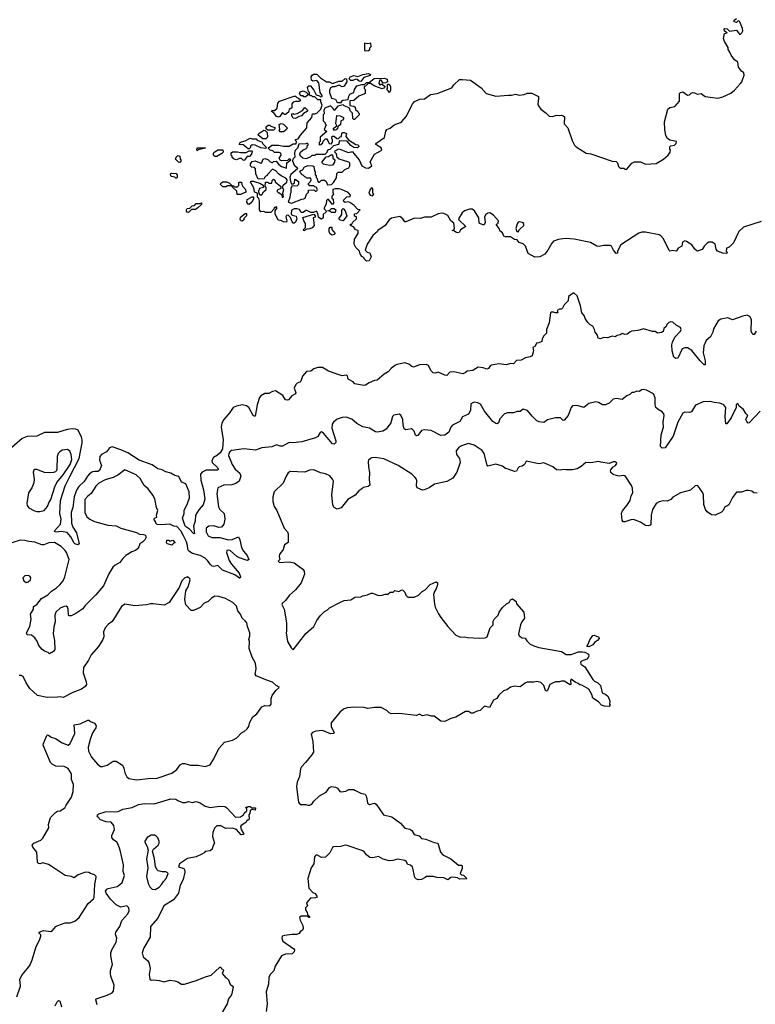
# Model space of a CAD drawing. Extents: x 2293139 to 2515392, y 824115 to 1006937.
# Tile 392 of 417: x 2430830 to 2438347, y 909519 to 919578. Entities that reach past the tile are written whole.
import ezdxf

# ---------------------------------------------------------------- set-up
doc = ezdxf.new("R2010")
doc.units = 0

msp = doc.modelspace()

# ---------------------------------------------------------------- linework, layer by layer
at = {"layer": '0CON10XD'}
for points in [[(2434193, 918797), (2434202, 918818), (2434246, 918834), (2434250, 918865), (2434275, 918902), (2434325, 918918), (2434352, 918918), (2434375, 918938), (2434402, 918938), (2434453, 918977), (2434555, 918980), (2434585, 918970), (2434590, 918945), (2434568, 918932), (2434545, 918930), (2434525, 918960), (2434505, 918960), (2434500, 918925), (2434515, 918910), (2434525, 918920), (2434535, 918920), (2434560, 918895), (2434558, 918882), (2434535, 918872), (2434458, 918898), (2434415, 918928), (2434392, 918928), (2434365, 918900), (2434350, 918895), (2434350, 918875), (2434360, 918865), (2434360, 918825), (2434355, 918820), (2434294, 918796), (2434245, 918752), (2434202, 918748), (2434202, 918702), (2434246, 918696), (2434258, 918685), (2434262, 918662), (2434285, 918640), (2434300, 918615), (2434298, 918605), (2434252, 918558), (2434245, 918558), (2434235, 918570), (2434230, 918625), (2434210, 918645), (2434198, 918678), (2434145, 918700), (2434135, 918710), (2434080, 918695), (2434045, 918650), (2434030, 918675), (2434005, 918698), (2433947, 918673), (2433938, 918655), (2433940, 918615), (2433930, 918605), (2433930, 918545), (2433950, 918525), (2433950, 918515), (2433960, 918505), (2433942, 918455), (2433970, 918435), (2433902, 918378), (2433900, 918335), (2433890, 918325), (2433890, 918305), (2433895, 918300), (2433908, 918302), (2433928, 918322), (2433932, 918338), (2433955, 918360), (2433965, 918360), (2433980, 918345), (2433992, 918312), (2434015, 918310), (2434027, 918333), (2434025, 918350), (2434020, 918365), (2434023, 918387), (2434045, 918390), (2434070, 918365), (2434085, 918360), (2434105, 918380), (2434120, 918385), (2434122, 918418), (2434133, 918427), (2434147, 918427), (2434170, 918415), (2434162, 918385), (2434191, 918351), (2434264, 918304), (2434290, 918300), (2434297, 918283), (2434282, 918268), (2434245, 918272), (2434215, 918293), (2434177, 918337), (2434098, 918342), (2434087, 918303), (2434035, 918290), (2433998, 918252), (2433985, 918250), (2433972, 918238), (2433968, 918222), (2433948, 918202), (2433855, 918200), (2433845, 918190), (2433815, 918190), (2433797, 918173), (2433755, 918158), (2433724, 918164), (2433700, 918185), (2433692, 918205), (2433700, 918225), (2433725, 918250), (2433755, 918260), (2433768, 918272), (2433770, 918295), (2433780, 918305), (2433768, 918318), (2433755, 918310), (2433683, 918307), (2433668, 918265), (2433643, 918237), (2433638, 918215), (2433642, 918175), (2433622, 918155), (2433618, 918135), (2433633, 918093), (2433665, 918070), (2433670, 918055), (2433602, 917998), (2433592, 917968), (2433593, 917945), (2433605, 917900), (2433625, 917900), (2433638, 917912), (2433640, 917945), (2433645, 917950), (2433680, 917925), (2433680, 917895), (2433665, 917880), (2433612, 917878), (2433602, 917855), (2433602, 917808), (2433593, 917797), (2433589, 917761), (2433572, 917715), (2433606, 917704), (2433714, 917746), (2433735, 917748), (2433748, 917755), (2433760, 917795), (2433780, 917815), (2433782, 917838), (2433835, 917840), (2433855, 917828), (2433865, 917830), (2433872, 917845), (2433858, 917868), (2433845, 917870), (2433835, 917880), (2433795, 917880), (2433782, 917892), (2433780, 917905), (2433800, 917925), (2433807, 917943), (2433805, 917960), (2433765, 917960), (2433755, 917970), (2433742, 917972), (2433725, 917990), (2433712, 917992), (2433710, 918005), (2433692, 918022), (2433702, 918038), (2433715, 918040), (2433725, 918050), (2433737, 918073), (2433775, 918090), (2433827, 918087), (2433837, 918077), (2433843, 918033), (2433850, 918025), (2433850, 917995), (2433860, 917985), (2433860, 917965), (2433870, 917955), (2433872, 917932), (2433885, 917920), (2433895, 917920), (2433915, 917940), (2433945, 917940), (2433960, 917925), (2433975, 917892), (2434015, 917893), (2434038, 917915), (2434067, 917963), (2434072, 918008), (2434085, 918020), (2434125, 918020), (2434153, 918047), (2434192, 918065), (2434203, 918085), (2434203, 918113), (2434195, 918122), (2434093, 918153), (2434075, 918170), (2434067, 918207), (2434050, 918225), (2434052, 918238), (2434083, 918257), (2434095, 918258), (2434185, 918222), (2434215, 918230), (2434238, 918228), (2434240, 918215), (2434298, 918145), (2434327, 918087), (2434364, 918064), (2434395, 918062), (2434428, 918085), (2434412, 918125), (2434457, 918203), (2434530, 918245), (2434525, 918270), (2434480, 918295), (2434470, 918305), (2434470, 918315), (2434557, 918375), (2434571, 918439), (2434582, 918455), (2434615, 918470), (2434656, 918505), (2434722, 918528), (2434735, 918539), (2434779, 918591), (2434843, 918715), (2434865, 918741), (2434918, 918765), (2434965, 918770), (2435027, 918815), (2435095, 918826), (2435245, 918882), (2435267, 918913), (2435325, 918966), (2435355, 918969), (2435435, 918961), (2435545, 918882), (2435595, 918824), (2435697, 918797), (2435825, 918809), (2435855, 918806), (2435895, 918819), (2435935, 918809), (2435985, 918814), (2436015, 918829), (2436063, 918827), (2436130, 918795), (2436133, 918775), (2436126, 918715), (2436130, 918700), (2436155, 918666), (2436210, 918625), (2436242, 918592), (2436275, 918591), (2436317, 918603), (2436345, 918598), (2436365, 918602), (2436385, 918597), (2436398, 918585), (2436392, 918515), (2436430, 918475), (2436474, 918344), (2436498, 918298), (2436515, 918280), (2436620, 918215), (2436667, 918207), (2436885, 918133), (2436925, 918130), (2436940, 918115), (2436948, 918078), (2436965, 918062), (2437005, 918060), (2437013, 918053), (2437035, 918050), (2437086, 918114), (2437114, 918126), (2437175, 918126), (2437225, 918102), (2437335, 918110), (2437408, 918152), (2437455, 918193), (2437476, 918224), (2437480, 918245), (2437473, 918257), (2437475, 918280), (2437485, 918290), (2437520, 918295), (2437537, 918313), (2437540, 918335), (2437475, 918348), (2437448, 918365), (2437434, 918394), (2437423, 918453), (2437420, 918535), (2437454, 918666), (2437475, 918681), (2437525, 918693), (2437572, 918745), (2437573, 918825), (2437582, 918835), (2437605, 918840), (2437655, 918806), (2437675, 918810), (2437692, 918828), (2437705, 918833), (2437725, 918832), (2437755, 918818), (2437795, 918823), (2437834, 918794), (2437965, 918777), (2438015, 918792), (2438095, 918829), (2438135, 918860), (2438196, 918925), (2438208, 918945), (2438232, 919012), (2438230, 919035), (2438205, 919052), (2438174, 919094), (2438168, 919145), (2438135, 919168), (2438100, 919215), (2438088, 919248), (2438068, 919275), (2438068, 919295), (2438033, 919355), (2438023, 919385), (2438032, 919438), (2438060, 919445), (2438032, 919462), (2438030, 919485), (2438035, 919490), (2438060, 919485), (2438082, 919462), (2438155, 919470), (2438185, 919430), (2438195, 919430), (2438210, 919445), (2438218, 919465), (2438217, 919487), (2438190, 919555), (2438175, 919570), (2438155, 919550), (2438130, 919555), (2438132, 919575), (2438155, 919590)], [(2434365, 919260), (2434395, 919264), (2434407, 919273), (2434408, 919292), (2434420, 919305), (2434418, 919338), (2434387, 919333), (2434352, 919338), (2434352, 919265), (2434365, 919260)], [(2438405, 917515), (2438225, 917460), (2438177, 917413), (2438125, 917298), (2438080, 917255), (2438052, 917245), (2438050, 917215), (2438060, 917205), (2438055, 917190), (2438015, 917192), (2437962, 917215), (2437947, 917235), (2437937, 917285), (2437905, 917307), (2437873, 917307), (2437854, 917296), (2437824, 917266), (2437805, 917230), (2437754, 917214), (2437730, 917235), (2437699, 917279), (2437645, 917312), (2437625, 917318), (2437602, 917305), (2437597, 917265), (2437558, 917245), (2437543, 917217), (2437535, 917213), (2437505, 917220), (2437475, 917212), (2437465, 917220), (2437408, 917338), (2437381, 917371), (2437365, 917379), (2437225, 917407), (2437187, 917407), (2437155, 917396), (2436973, 917277), (2436938, 917215), (2436937, 917193), (2436925, 917190), (2436898, 917225), (2436877, 917265), (2436865, 917273), (2436795, 917272), (2436750, 917260), (2436726, 917266), (2436662, 917302), (2436495, 917335), (2436415, 917344), (2436380, 917340), (2436335, 917332), (2436286, 917315), (2436266, 917294), (2436228, 917225), (2436195, 917182), (2436145, 917156), (2436095, 917151), (2436025, 917190), (2435998, 917265), (2435975, 917290), (2435935, 917302), (2435915, 917328), (2435885, 917332), (2435845, 917360), (2435795, 917360), (2435778, 917368), (2435762, 917402), (2435735, 917422), (2435728, 917445), (2435700, 917485), (2435719, 917501), (2435723, 917525), (2435670, 917580), (2435634, 917604), (2435615, 917602), (2435593, 917587), (2435580, 917565), (2435587, 917505), (2435576, 917484), (2435563, 917483), (2435525, 917498), (2435523, 917555), (2435478, 917625), (2435455, 917642), (2435427, 917643), (2435375, 917627), (2435350, 917605), (2435313, 917545), (2435317, 917535), (2435390, 917465), (2435335, 917430), (2435320, 917405), (2435305, 917400), (2435294, 917404), (2435265, 917422), (2435250, 917425), (2435265, 917430), (2435273, 917447), (2435265, 917498), (2435236, 917525), (2435205, 917577), (2435165, 917600), (2435145, 917603), (2435105, 917594), (2435035, 917561), (2434965, 917561), (2434925, 917548), (2434865, 917551), (2434775, 917512), (2434765, 917512), (2434744, 917544), (2434715, 917567), (2434630, 917550), (2434605, 917535), (2434563, 917475), (2434490, 917425), (2434487, 917415), (2434438, 917372), (2434382, 917285), (2434360, 917225), (2434380, 917205), (2434407, 917195), (2434422, 917155), (2434400, 917115), (2434375, 917112), (2434350, 917135), (2434350, 917145), (2434325, 917158), (2434309, 917185), (2434302, 917215), (2434265, 917252), (2434247, 917285), (2434251, 917335), (2434287, 917393), (2434288, 917425), (2434263, 917433), (2434245, 917460), (2434210, 917475), (2434212, 917488), (2434225, 917490), (2434235, 917510), (2434270, 917545), (2434270, 917565), (2434252, 917572), (2434250, 917595), (2434275, 917600), (2434310, 917635), (2434285, 917640), (2434243, 917683), (2434205, 917710), (2434185, 917718), (2434155, 917712), (2434141, 917721), (2434140, 917735), (2434161, 917759), (2434173, 917767), (2434208, 917772), (2434210, 917785), (2434185, 917812), (2434120, 917845), (2434095, 917852), (2434055, 917852), (2434030, 917845), (2434030, 917815), (2434038, 917795), (2434018, 917775), (2434018, 917765), (2434020, 917755), (2434032, 917745), (2434037, 917703), (2434025, 917690), (2433985, 917740), (2433975, 917740), (2433965, 917730), (2433962, 917695), (2433940, 917655), (2433940, 917645), (2433958, 917628), (2433960, 917615), (2433932, 917588), (2433930, 917555), (2433915, 917540), (2433903, 917543), (2433882, 917562), (2433877, 917597), (2433862, 917622), (2433832, 917608), (2433805, 917608), (2433765, 917630), (2433755, 917630), (2433725, 917610), (2433705, 917610), (2433688, 917638), (2433667, 917647), (2433635, 917646), (2433609, 917631), (2433603, 917593), (2433613, 917583), (2433655, 917570), (2433662, 917545), (2433649, 917511), (2433635, 917500), (2433625, 917500), (2433613, 917513), (2433597, 917557), (2433575, 917582), (2433555, 917578), (2433548, 917565), (2433560, 917525), (2433555, 917510), (2433525, 917512), (2433497, 917527), (2433472, 917532), (2433440, 917595), (2433440, 917625), (2433460, 917655), (2433455, 917670), (2433445, 917660), (2433435, 917660), (2433428, 917642), (2433395, 917610), (2433345, 917610), (2433325, 917618), (2433294, 917614), (2433282, 917635), (2433280, 917725), (2433272, 917752), (2433260, 917765), (2433260, 917805), (2433230, 917815), (2433222, 917862), (2433197, 917907), (2433190, 917915), (2433192, 917928), (2433215, 917930), (2433285, 917910), (2433318, 917888), (2433320, 917865), (2433280, 917855), (2433270, 917825), (2433272, 917802), (2433285, 917790), (2433305, 917790), (2433321, 917819), (2433350, 917845), (2433350, 917865), (2433340, 917875), (2433342, 917918), (2433365, 917920), (2433375, 917910), (2433405, 917910), (2433410, 917935), (2433425, 917950), (2433438, 917938), (2433442, 917922), (2433500, 917875), (2433500, 917855), (2433462, 917838), (2433462, 917822), (2433475, 917810), (2433485, 917810), (2433508, 917788), (2433512, 917762), (2433525, 917770), (2433520, 917805), (2433528, 917845), (2433520, 917855), (2433520, 917875), (2433523, 917887), (2433560, 917920), (2433562, 917942), (2433549, 917959), (2433502, 917982), (2433474, 918004), (2433446, 918036), (2433415, 918050), (2433362, 917998), (2433360, 917985), (2433345, 917980), (2433330, 917965), (2433328, 917952), (2433268, 917948), (2433244, 918004), (2433240, 918055), (2433228, 918068), (2433203, 918073), (2433190, 918085), (2433190, 918105), (2433205, 918130), (2433235, 918138), (2433295, 918112), (2433305, 918120), (2433317, 918153), (2433335, 918162), (2433365, 918150), (2433385, 918130), (2433405, 918120), (2433415, 918120), (2433425, 918130), (2433452, 918132), (2433474, 918104), (2433505, 918078), (2433558, 918062), (2433560, 918115), (2433600, 918145), (2433582, 918158), (2433565, 918140), (2433505, 918138), (2433493, 918143), (2433480, 918165), (2433502, 918195), (2433500, 918215), (2433483, 918223), (2433435, 918222), (2433417, 918237), (2433390, 918245), (2433370, 918265), (2433405, 918298), (2433475, 918298), (2433525, 918288), (2433585, 918288), (2433625, 918310), (2433655, 918310), (2433660, 918335), (2433650, 918345), (2433650, 918355), (2433675, 918360), (2433701, 918399), (2433748, 918452), (2433763, 918475), (2433768, 918525), (2433815, 918580), (2433822, 918618), (2433845, 918617), (2433866, 918624), (2433906, 918664), (2433920, 918705), (2433908, 918738), (2433908, 918758), (2433875, 918760), (2433845, 918790), (2433825, 918790), (2433815, 918800), (2433802, 918802), (2433790, 918815), (2433790, 918835), (2433780, 918845), (2433772, 918885), (2433785, 918902), (2433802, 918902), (2433835, 918860), (2433860, 918810), (2433892, 918802), (2433905, 918790), (2433920, 918795), (2433920, 918805), (2433900, 918835), (2433887, 918935), (2433867, 918957), (2433825, 918952), (2433812, 918962), (2433808, 918995), (2433817, 919013), (2433837, 919023), (2433865, 919022), (2433904, 918984), (2433965, 918942), (2433995, 918942), (2434025, 918928), (2434092, 918952), (2434125, 918952), (2434155, 918976), (2434170, 918975), (2434172, 918945), (2434145, 918898), (2434125, 918892), (2434095, 918908), (2434048, 918892), (2434025, 918892), (2434007, 918883), (2433996, 918855), (2433996, 918836), (2434017, 918777), (2434058, 918768), (2434069, 918739), (2434081, 918731), (2434118, 918732), (2434120, 918745), (2434133, 918757), (2434188, 918762), (2434193, 918797)], [(2434315, 918948), (2434299, 918949), (2434278, 918968), (2434265, 918972), (2434235, 918958), (2434215, 918958), (2434198, 918975), (2434207, 918995), (2434245, 919009), (2434285, 918999), (2434335, 919018), (2434395, 919029), (2434415, 919020), (2434412, 919008), (2434345, 918988), (2434315, 918948)], [(2434605, 918830), (2434598, 918848), (2434580, 918865), (2434590, 918875), (2434590, 918915), (2434595, 918920), (2434605, 918920), (2434620, 918895), (2434620, 918855), (2434605, 918830)], [(2433755, 918790), (2433735, 918790), (2433725, 918800), (2433702, 918802), (2433688, 918825), (2433697, 918843), (2433725, 918852), (2433758, 918838), (2433780, 918815), (2433755, 918790)], [(2433475, 918583), (2433455, 918588), (2433428, 918628), (2433413, 918633), (2433402, 918645), (2433405, 918650), (2433435, 918650), (2433460, 918675), (2433468, 918725), (2433484, 918746), (2433635, 918798), (2433647, 918797), (2433662, 918782), (2433678, 918778), (2433698, 918758), (2433687, 918743), (2433647, 918743), (2433624, 918736), (2433611, 918719), (2433612, 918678), (2433585, 918660), (2433578, 918632), (2433545, 918610), (2433535, 918610), (2433515, 918630), (2433489, 918591), (2433475, 918583)], [(2433645, 918568), (2433624, 918574), (2433610, 918595), (2433612, 918618), (2433625, 918620), (2433635, 918612), (2433665, 918620), (2433719, 918651), (2433745, 918680), (2433770, 918655), (2433770, 918645), (2433731, 918619), (2433710, 918595), (2433685, 918590), (2433655, 918572), (2433645, 918568)], [(2433493, 918433), (2433480, 918445), (2433488, 918455), (2433483, 918507), (2433503, 918517), (2433525, 918510), (2433562, 918475), (2433558, 918455), (2433525, 918433), (2433493, 918433)], [(2434048, 918448), (2434033, 918467), (2434070, 918495), (2434062, 918515), (2434072, 918598), (2434105, 918597), (2434138, 918578), (2434140, 918565), (2434128, 918552), (2434110, 918545), (2434107, 918505), (2434082, 918488), (2434078, 918465), (2434065, 918452), (2434048, 918448)], [(2433345, 918360), (2433315, 918360), (2433268, 918398), (2433274, 918416), (2433325, 918450), (2433338, 918448), (2433360, 918425), (2433362, 918378), (2433345, 918360)], [(2433425, 918450), (2433365, 918450), (2433350, 918465), (2433350, 918485), (2433368, 918502), (2433385, 918502), (2433395, 918492), (2433436, 918476), (2433438, 918465), (2433425, 918450)], [(2433175, 918260), (2433165, 918260), (2433115, 918300), (2433072, 918305), (2433083, 918325), (2433095, 918332), (2433135, 918340), (2433185, 918368), (2433205, 918360), (2433245, 918360), (2433258, 918348), (2433308, 918328), (2433310, 918315), (2433350, 918275), (2433345, 918262), (2433295, 918270), (2433237, 918297), (2433205, 918300), (2433190, 918285), (2433188, 918272), (2433175, 918260)], [(2432645, 918240), (2432640, 918245), (2432645, 918270), (2432725, 918270), (2432730, 918265), (2432655, 918250), (2432645, 918240)], [(2432845, 918182), (2432825, 918182), (2432812, 918195), (2432810, 918215), (2432815, 918222), (2432855, 918250), (2432905, 918248), (2432908, 918225), (2432895, 918210), (2432845, 918182)], [(2433125, 918140), (2433112, 918142), (2433095, 918160), (2433075, 918160), (2433045, 918148), (2433022, 918152), (2433002, 918172), (2433000, 918185), (2432990, 918195), (2432992, 918218), (2433005, 918230), (2433055, 918230), (2433085, 918220), (2433145, 918220), (2433175, 918240), (2433198, 918238), (2433210, 918225), (2433200, 918215), (2433200, 918205), (2433178, 918182), (2433155, 918180), (2433125, 918140)], [(2432465, 918120), (2432452, 918122), (2432423, 918153), (2432428, 918175), (2432445, 918192), (2432468, 918185), (2432470, 918155), (2432480, 918145), (2432478, 918132), (2432465, 918120)], [(2433995, 918090), (2433935, 918103), (2433920, 918115), (2433920, 918125), (2433962, 918178), (2433985, 918180), (2434015, 918200), (2434030, 918185), (2434030, 918165), (2434050, 918145), (2434047, 918123), (2434025, 918093), (2433995, 918090)], [(2432435, 917960), (2432425, 917960), (2432415, 917970), (2432380, 917975), (2432373, 917983), (2432372, 918005), (2432385, 918010), (2432428, 918008), (2432440, 917995), (2432440, 917965), (2432435, 917960)], [(2433052, 917792), (2433048, 917828), (2433002, 917872), (2433000, 917880), (2432955, 917882), (2432935, 917872), (2432905, 917872), (2432883, 917893), (2432885, 917910), (2432905, 917922), (2432945, 917922), (2432975, 917908), (2433000, 917880), (2433015, 917880), (2433025, 917870), (2433055, 917870), (2433070, 917885), (2433070, 917915), (2433075, 917920), (2433098, 917918), (2433100, 917895), (2433110, 917875), (2433138, 917845), (2433140, 917815), (2433085, 917792), (2433052, 917792)], [(2434435, 917780), (2434450, 917795), (2434440, 917805), (2434440, 917855), (2434425, 917860), (2434410, 917845), (2434398, 917805), (2434410, 917785), (2434435, 917780)], [(2432555, 917610), (2432542, 917612), (2432533, 917623), (2432533, 917637), (2432542, 917648), (2432568, 917652), (2432592, 917678), (2432615, 917680), (2432635, 917700), (2432675, 917700), (2432688, 917708), (2432688, 917692), (2432650, 917655), (2432625, 917640), (2432585, 917640), (2432555, 917610)], [(2433175, 917692), (2433163, 917693), (2433152, 917715), (2433155, 917740), (2433205, 917770), (2433218, 917768), (2433218, 917745), (2433202, 917715), (2433175, 917692)], [(2434055, 917610), (2434015, 917610), (2434005, 917620), (2433980, 917625), (2433998, 917632), (2434015, 917650), (2434045, 917650), (2434060, 917635), (2434055, 917610)], [(2434135, 917522), (2434105, 917530), (2434090, 917545), (2434122, 917588), (2434122, 917635), (2434135, 917648), (2434157, 917627), (2434172, 917575), (2434135, 917522)], [(2433105, 917520), (2433092, 917522), (2433083, 917533), (2433085, 917560), (2433135, 917600), (2433148, 917598), (2433147, 917573), (2433122, 917548), (2433120, 917535), (2433105, 917520)], [(2433735, 917422), (2433730, 917435), (2433750, 917455), (2433750, 917495), (2433733, 917523), (2433722, 917558), (2433835, 917590), (2433850, 917575), (2433848, 917562), (2433830, 917555), (2433840, 917475), (2433817, 917453), (2433795, 917442), (2433765, 917440), (2433735, 917422)], [(2435925, 917412), (2435938, 917435), (2435983, 917475), (2435982, 917495), (2435966, 917506), (2435935, 917513), (2435925, 917510), (2435915, 917492), (2435900, 917445), (2435910, 917415), (2435925, 917412)], [(2434018, 917378), (2434000, 917395), (2433992, 917415), (2433992, 917445), (2434002, 917458), (2434015, 917460), (2434020, 917455), (2434020, 917435), (2434052, 917395), (2434045, 917383), (2434018, 917378)], [(2438357, 916395), (2438335, 916362), (2438325, 916362), (2438315, 916372), (2438304, 916395), (2438307, 916517), (2438291, 916545), (2438265, 916559), (2438220, 916550), (2438115, 916511), (2438065, 916531), (2437995, 916520), (2437967, 916503), (2437920, 916420), (2437912, 916385), (2437890, 916340), (2437845, 916301), (2437821, 916245), (2437814, 916175), (2437833, 916093), (2437835, 916052), (2437825, 916054), (2437784, 916094), (2437699, 916199), (2437654, 916226), (2437625, 916226), (2437600, 916215), (2437555, 916120), (2437535, 916116), (2437515, 916132), (2437498, 916195), (2437493, 916255), (2437500, 916285), (2437524, 916335), (2437583, 916395), (2437590, 916415), (2437583, 916435), (2437538, 916458), (2437505, 916488), (2437485, 916493), (2437464, 916486), (2437444, 916466), (2437437, 916445), (2437413, 916425), (2437405, 916392), (2437389, 916381), (2437347, 916377), (2437325, 916393), (2437295, 916393), (2437205, 916419), (2437145, 916402), (2437085, 916396), (2437065, 916386), (2437036, 916364), (2437015, 916363), (2436985, 916372), (2436965, 916360), (2436935, 916352), (2436915, 916338), (2436885, 916346), (2436835, 916328), (2436795, 916332), (2436765, 916317), (2436742, 916325), (2436733, 916355), (2436710, 916385), (2436703, 916415), (2436686, 916446), (2436661, 916461), (2436636, 916486), (2436607, 916525), (2436597, 916557), (2436574, 916584), (2436562, 916655), (2436526, 916756), (2436495, 916784), (2436485, 916784), (2436439, 916751), (2436434, 916705), (2436394, 916666), (2436375, 916630), (2436365, 916620), (2436345, 916622), (2436322, 916608), (2436330, 916585), (2436305, 916582), (2436285, 916592), (2436265, 916592), (2436253, 916585), (2436239, 916481), (2436214, 916415), (2436212, 916375), (2436182, 916345), (2436168, 916315), (2436165, 916290), (2436135, 916277), (2436110, 916275), (2436096, 916244), (2436075, 916230), (2436080, 916195), (2436066, 916144), (2436047, 916133), (2436000, 916125), (2435955, 916099), (2435905, 916098), (2435875, 916063), (2435845, 916066), (2435805, 916054), (2435725, 916061), (2435652, 916048), (2435638, 916042), (2435620, 916015), (2435603, 916007), (2435565, 916022), (2435515, 916027), (2435460, 915995), (2435404, 915986), (2435381, 915969), (2435358, 915962), (2435265, 915982), (2435225, 915977), (2435195, 915944), (2435175, 915947), (2435105, 915978), (2435075, 915968), (2435055, 915972), (2435031, 915995), (2435007, 916045), (2434985, 916057), (2434915, 916052), (2434855, 916030), (2434836, 916036), (2434805, 916060), (2434765, 916073), (2434685, 916056), (2434665, 916046), (2434625, 916016), (2434595, 915982), (2434555, 915958), (2434484, 915896), (2434455, 915891), (2434402, 915868), (2434365, 915844), (2434345, 915840), (2434255, 915858), (2434238, 915878), (2434188, 915905), (2434179, 915939), (2434165, 915948), (2434125, 915940), (2434075, 915958), (2433985, 915989), (2433925, 916026), (2433875, 916024), (2433835, 916011), (2433805, 915986), (2433762, 915985), (2433719, 915935), (2433704, 915885), (2433694, 915876), (2433664, 915866), (2433653, 915853), (2433636, 915814), (2433651, 915765), (2433648, 915755), (2433612, 915735), (2433578, 915695), (2433565, 915691), (2433545, 915696), (2433518, 915738), (2433445, 915786), (2433415, 915781), (2433375, 915760), (2433335, 915759), (2433295, 915736), (2433282, 915718), (2433257, 915643), (2433235, 915528), (2433225, 915527), (2433215, 915536), (2433171, 915615), (2433148, 915635), (2433105, 915643), (2433045, 915631), (2433012, 915615), (2432978, 915565), (2432915, 915495), (2432894, 915455), (2432889, 915415), (2432908, 915285), (2432901, 915195), (2432878, 915152), (2432852, 915128), (2432811, 915105), (2432792, 915075), (2432796, 915055), (2432851, 915005), (2432859, 914985), (2432856, 914975), (2432735, 914976), (2432695, 914955), (2432679, 914935), (2432681, 914875), (2432708, 914775), (2432721, 914679), (2432705, 914621), (2432660, 914570), (2432627, 914515), (2432624, 914455), (2432607, 914405), (2432617, 914325), (2432605, 914330), (2432564, 914374), (2432525, 914399), (2432516, 914415), (2432493, 914485), (2432510, 914535), (2432512, 914565), (2432546, 914635), (2432564, 914695), (2432561, 914755), (2432527, 914835), (2432482, 914855), (2432455, 914912), (2432415, 914921), (2432375, 914944), (2432325, 914958), (2432285, 914981), (2432241, 914991), (2432185, 915031), (2432050, 915080), (2431935, 915154), (2431865, 915185), (2431775, 915213), (2431747, 915205), (2431717, 915163), (2431665, 915135), (2431648, 915115), (2431647, 915077), (2431666, 915025), (2431647, 914973), (2431627, 914963), (2431595, 914964), (2431575, 914958), (2431542, 914938), (2431524, 914916), (2431488, 914862), (2431435, 914811), (2431409, 914771), (2431386, 914705), (2431374, 914596), (2431355, 914545), (2431358, 914435), (2431373, 914393), (2431410, 914335), (2431438, 914225), (2431425, 914215), (2431395, 914223), (2431385, 914232), (2431354, 914294), (2431315, 914338), (2431255, 914351), (2431205, 914342), (2431193, 914345), (2431186, 914355), (2431248, 914425), (2431253, 914475), (2431240, 914535), (2431247, 914665), (2431294, 914816), (2431341, 914911), (2431439, 915095), (2431467, 915255), (2431470, 915285), (2431462, 915315), (2431426, 915385), (2431404, 915394), (2431365, 915398), (2431315, 915393), (2431215, 915360), (2431085, 915360), (2431005, 915324), (2430905, 915319), (2430855, 915299), (2430699, 915165)], [(2438395, 915580), (2438285, 915460), (2438275, 915458), (2438261, 915475), (2438251, 915495), (2438252, 915505), (2438270, 915535), (2438250, 915555), (2438227, 915597), (2438181, 915631), (2438167, 915657), (2438152, 915645), (2438151, 915615), (2438099, 915511), (2438055, 915448), (2438045, 915448), (2438038, 915525), (2438045, 915615), (2438025, 915643), (2437985, 915660), (2437925, 915666), (2437887, 915677), (2437815, 915676), (2437735, 915639), (2437695, 915571), (2437675, 915564), (2437625, 915570), (2437605, 915558), (2437554, 915465), (2437508, 915322), (2437427, 915205), (2437395, 915201), (2437378, 915218), (2437384, 915336), (2437408, 915415), (2437405, 915465), (2437415, 915535), (2437411, 915551), (2437395, 915573), (2437354, 915595), (2437331, 915615), (2437322, 915645), (2437325, 915715), (2437306, 915756), (2437234, 915794), (2437205, 915802), (2437184, 915796), (2437165, 915781), (2437135, 915783), (2437105, 915768), (2437085, 915768), (2437065, 915748), (2437033, 915737), (2436985, 915698), (2436925, 915707), (2436895, 915701), (2436855, 915661), (2436815, 915644), (2436784, 915644), (2436745, 915669), (2436716, 915674), (2436644, 915656), (2436595, 915616), (2436525, 915638), (2436480, 915635), (2436464, 915615), (2436436, 915535), (2436395, 915486), (2436384, 915484), (2436355, 915510), (2436305, 915511), (2436225, 915489), (2436185, 915464), (2436139, 915469), (2436115, 915481), (2436065, 915528), (2436018, 915585), (2435975, 915598), (2435944, 915576), (2435915, 915576), (2435875, 915563), (2435815, 915561), (2435785, 915551), (2435735, 915500), (2435721, 915459), (2435709, 915451), (2435695, 915452), (2435665, 915473), (2435580, 915580), (2435540, 915650), (2435513, 915665), (2435475, 915672), (2435441, 915655), (2435436, 915585), (2435415, 915547), (2435355, 915521), (2435327, 915473), (2435252, 915435), (2435236, 915414), (2435215, 915364), (2435175, 915334), (2435135, 915332), (2435035, 915380), (2434965, 915389), (2434935, 915380), (2434899, 915331), (2434885, 915328), (2434873, 915335), (2434860, 915375), (2434845, 915392), (2434835, 915397), (2434795, 915392), (2434775, 915388), (2434759, 915399), (2434749, 915435), (2434744, 915495), (2434725, 915537), (2434709, 915549), (2434653, 915537), (2434638, 915525), (2434621, 915459), (2434575, 915396), (2434540, 915375), (2434485, 915365), (2434465, 915367), (2434406, 915406), (2434335, 915418), (2434275, 915454), (2434225, 915498), (2434165, 915519), (2434125, 915513), (2434075, 915497), (2434035, 915465), (2434022, 915445), (2434020, 915405), (2434062, 915275), (2434060, 915260), (2434045, 915243), (2434025, 915244), (2433936, 915355), (2433915, 915367), (2433900, 915360), (2433875, 915319), (2433854, 915306), (2433714, 915266), (2433626, 915254), (2433585, 915260), (2433515, 915223), (2433493, 915223), (2433455, 915234), (2433405, 915213), (2433305, 915206), (2433239, 915181), (2433125, 915193), (2432996, 915176), (2432978, 915165), (2432966, 915145), (2432963, 915125), (2433001, 915035), (2433033, 914985), (2433079, 914945), (2433091, 914915), (2433071, 914865), (2433040, 914840), (2432997, 914827), (2432915, 914822), (2432856, 914794), (2432844, 914735), (2432863, 914603), (2432876, 914575), (2432918, 914535), (2432925, 914475), (2432915, 914425), (2432892, 914395), (2432865, 914389), (2432813, 914407), (2432764, 914405), (2432737, 914385), (2432735, 914345), (2432755, 914305), (2432795, 914288), (2432875, 914289), (2432965, 914264), (2433002, 914268), (2433065, 914294), (2433081, 914265), (2433098, 914185), (2433118, 914148), (2433156, 914105), (2433172, 914065), (2433158, 914055), (2433145, 914056), (2433075, 914082), (2433050, 914095), (2432981, 914155), (2432965, 914160), (2432946, 914154), (2432944, 914135), (2432972, 914052), (2432993, 914015), (2433072, 913925), (2433085, 913885), (2433084, 913876), (2433076, 913874), (2433028, 913908), (2432904, 913954), (2432855, 914002), (2432813, 913993), (2432796, 913996), (2432775, 914016), (2432750, 914055), (2432726, 914076), (2432675, 914103), (2432595, 914125), (2432559, 914149), (2432548, 914168), (2432545, 914205), (2432533, 914245), (2432505, 914305), (2432475, 914358), (2432435, 914401), (2432405, 914403), (2432364, 914424), (2432277, 914417), (2432235, 914422), (2432220, 914435), (2432220, 914445), (2432202, 914475), (2432215, 914490), (2432230, 914495), (2432228, 914515), (2432243, 914565), (2432229, 914595), (2432210, 914685), (2432192, 914722), (2432144, 914784), (2432101, 914821), (2432060, 914890), (2432019, 914929), (2431905, 914980), (2431834, 914926), (2431785, 914900), (2431705, 914876), (2431638, 914845), (2431608, 914812), (2431562, 914738), (2431525, 914711), (2431494, 914675), (2431494, 914545), (2431515, 914499), (2431548, 914475), (2431595, 914453), (2431730, 914415), (2431815, 914407), (2431865, 914382), (2432025, 914339), (2432055, 914324), (2432095, 914320), (2432110, 914315), (2432118, 914305), (2432118, 914285), (2432108, 914265), (2432087, 914243), (2432056, 914224), (2432048, 914192), (2432035, 914173), (2432015, 914157), (2431975, 914141), (2431914, 914106), (2431884, 914075), (2431855, 914033), (2431805, 914007), (2431783, 913985), (2431742, 913918), (2431687, 913793), (2431609, 913701), (2431500, 913595), (2431475, 913561), (2431405, 913513), (2431355, 913488), (2431335, 913488), (2431328, 913495), (2431326, 913555), (2431317, 913577), (2431305, 913586), (2431285, 913584), (2431245, 913566), (2431198, 913525), (2431188, 913495), (2431192, 913428), (2431179, 913375), (2431172, 913305), (2431186, 913235), (2431188, 913145), (2431176, 913124), (2431135, 913100), (2431120, 913115), (2431085, 913126), (2431055, 913148), (2431025, 913186), (2431008, 913228), (2430984, 913264), (2430949, 913289), (2430905, 913293), (2430899, 913315), (2430932, 913378), (2430946, 913455), (2430942, 913505), (2430970, 913555), (2430972, 913585), (2431005, 913604), (2431053, 913665), (2431117, 913703), (2431155, 913740), (2431207, 913773), (2431240, 913805), (2431274, 913845), (2431293, 913887), (2431337, 914065), (2431309, 914135), (2431295, 914155), (2431255, 914196), (2431186, 914236), (2431127, 914233), (2431076, 914214), (2431055, 914212), (2430985, 914240), (2430925, 914246), (2430883, 914257), (2430835, 914260), (2430750, 914235)], [(2438365, 914740), (2438333, 914743), (2438312, 914762), (2438275, 914770), (2438255, 914770), (2438207, 914753), (2438155, 914750), (2438115, 914698), (2438075, 914622), (2438055, 914607), (2438035, 914603), (2438019, 914565), (2438002, 914548), (2437935, 914518), (2437900, 914520), (2437855, 914551), (2437838, 914575), (2437821, 914625), (2437818, 914725), (2437809, 914745), (2437763, 914813), (2437755, 914820), (2437733, 914817), (2437685, 914771), (2437584, 914746), (2437505, 914700), (2437484, 914676), (2437445, 914660), (2437405, 914662), (2437365, 914652), (2437335, 914636), (2437295, 914575), (2437282, 914515), (2437279, 914425), (2437274, 914415), (2437255, 914407), (2437225, 914411), (2437175, 914444), (2437102, 914472), (2437075, 914469), (2437015, 914449), (2436995, 914450), (2436987, 914467), (2436980, 914535), (2436990, 914560), (2437035, 914616), (2437068, 914665), (2437078, 914715), (2437096, 914745), (2437092, 914792), (2437080, 914820), (2437018, 914918), (2436995, 914922), (2436955, 914914), (2436937, 914917), (2436893, 914933), (2436871, 914951), (2436866, 914965), (2436870, 914980), (2436895, 915010), (2436919, 915025), (2436931, 915045), (2436930, 915055), (2436915, 915060), (2436895, 915060), (2436855, 915044), (2436767, 915057), (2436745, 915066), (2436665, 915052), (2436615, 915056), (2436567, 915015), (2436525, 914990), (2436479, 914981), (2436415, 914978), (2436385, 914982), (2436355, 914976), (2436315, 914981), (2436279, 915009), (2436185, 915050), (2436138, 915042), (2436005, 915067), (2435987, 915035), (2435965, 915017), (2435935, 915009), (2435925, 915000), (2435905, 914966), (2435885, 914964), (2435820, 914985), (2435794, 914994), (2435765, 915016), (2435695, 915038), (2435615, 915017), (2435608, 915028), (2435577, 915147), (2435555, 915176), (2435475, 915231), (2435415, 915248), (2435345, 915225), (2435314, 915205), (2435290, 915175), (2435293, 915135), (2435324, 915095), (2435331, 915055), (2435297, 914955), (2435255, 914895), (2435195, 914859), (2435067, 914833), (2435015, 914794), (2434962, 914775), (2434945, 914773), (2434891, 914795), (2434884, 914815), (2434888, 914868), (2434884, 914885), (2434869, 914905), (2434837, 914937), (2434696, 915025), (2434552, 915092), (2434464, 915106), (2434427, 915103), (2434413, 915095), (2434395, 915077), (2434392, 915065), (2434394, 915006), (2434406, 914954), (2434401, 914881), (2434408, 914822), (2434391, 914809), (2434340, 914800), (2434325, 914784), (2434294, 914766), (2434258, 914722), (2434183, 914675), (2434115, 914592), (2434075, 914578), (2434044, 914594), (2434029, 914619), (2434021, 914725), (2434037, 914865), (2434028, 914885), (2433998, 914918), (2433955, 914939), (2433905, 914949), (2433835, 914979), (2433790, 914975), (2433744, 914956), (2433595, 914963), (2433575, 914948), (2433553, 914915), (2433523, 914845), (2433430, 914755), (2433416, 914704), (2433418, 914655), (2433431, 914605), (2433456, 914565), (2433531, 914385), (2433567, 914347), (2433574, 914325), (2433574, 914236), (2433536, 914214), (2433521, 914165), (2433486, 914114), (2433480, 914095), (2433488, 914065), (2433470, 914045), (2433485, 914033), (2433585, 914041), (2433635, 914028), (2433724, 913964), (2433736, 913946), (2433741, 913915), (2433706, 913825), (2433648, 913755), (2433583, 913697), (2433546, 913644), (2433512, 913615), (2433510, 913605), (2433532, 913555), (2433558, 913415), (2433555, 913330), (2433552, 913315), (2433568, 913225), (2433605, 913160), (2433625, 913140), (2433755, 913308), (2433835, 913378), (2433865, 913442), (2433901, 913489), (2433945, 913532), (2433975, 913548), (2433995, 913570), (2434100, 913625), (2434147, 913643), (2434215, 913652), (2434255, 913678), (2434315, 913682), (2434335, 913692), (2434385, 913702), (2434421, 913719), (2434435, 913720), (2434497, 913697), (2434535, 913698), (2434565, 913710), (2434592, 913708), (2434615, 913730), (2434645, 913730), (2434663, 913747), (2434705, 913738), (2434735, 913752), (2434745, 913750), (2434765, 913730), (2434775, 913700), (2434795, 913680), (2434862, 913678), (2434905, 913698), (2434944, 913736), (2434975, 913752), (2435025, 913808), (2435084, 913836), (2435101, 913825), (2435100, 913805), (2435087, 913763), (2435067, 913735), (2435058, 913705), (2435067, 913607), (2435077, 913577), (2435109, 913509), (2435135, 913472), (2435205, 913378), (2435285, 913292), (2435335, 913271), (2435374, 913274), (2435405, 913267), (2435525, 913260), (2435585, 913264), (2435606, 913274), (2435636, 913365), (2435667, 913395), (2435667, 913435), (2435678, 913455), (2435720, 913495), (2435728, 913525), (2435765, 913572), (2435805, 913610), (2435832, 913625), (2435845, 913650), (2435865, 913662), (2435902, 913635), (2435905, 913610), (2435980, 913525), (2435987, 913465), (2435962, 913428), (2435949, 913395), (2435927, 913305), (2435934, 913284), (2435965, 913264), (2435995, 913260), (2436011, 913231), (2436045, 913197), (2436085, 913180), (2436134, 913164), (2436365, 913124), (2436415, 913094), (2436464, 913094)], [(2431005, 914553), (2431035, 914553), (2431080, 914565), (2431115, 914606), (2431127, 914643), (2431148, 914675), (2431190, 914805), (2431210, 914850), (2431275, 914928), (2431345, 915033), (2431362, 915085), (2431357, 915137), (2431342, 915172), (2431317, 915187), (2431265, 915181), (2431240, 915165), (2431222, 915145), (2431213, 915115), (2431208, 914982), (2431203, 914965), (2431195, 914959), (2431175, 914951), (2431135, 914949), (2431085, 914954), (2431005, 914982), (2430985, 914982), (2430973, 914975), (2430968, 914955), (2430979, 914885), (2430973, 914847), (2430953, 914797), (2430921, 914745), (2430903, 914635), (2430907, 914615), (2430922, 914592), (2430981, 914561), (2431005, 914553)], [(2432385, 914210), (2432342, 914222), (2432330, 914235), (2432335, 914260), (2432355, 914260), (2432365, 914250), (2432395, 914260), (2432420, 914235), (2432405, 914230), (2432385, 914210)], [(2430802, 909595), (2430837, 909705), (2430833, 909777), (2430855, 909821), (2430908, 909882), (2430933, 909917), (2430959, 909975), (2431000, 910110), (2431033, 910175), (2431047, 910215), (2431045, 910228), (2431028, 910245), (2431028, 910255), (2431075, 910274), (2431147, 910263), (2431165, 910272), (2431200, 910315), (2431220, 910325), (2431295, 910350), (2431345, 910353), (2431395, 910367), (2431437, 910405), (2431530, 910550), (2431585, 910596), (2431591, 910609), (2431598, 910745), (2431611, 910815), (2431610, 910825), (2431595, 910842), (2431554, 910854), (2431535, 910866), (2431502, 910868), (2431428, 910842), (2431385, 910810), (2431360, 910825), (2431294, 910834), (2431151, 910931), (2431126, 910946), (2431065, 910964), (2431035, 910954), (2431019, 910959), (2431013, 910975), (2431006, 911075), (2430963, 911123), (2430958, 911145), (2430976, 911164), (2431045, 911196), (2431068, 911215), (2431129, 911321), (2431126, 911355), (2431145, 911426), (2431195, 911479), (2431215, 911491), (2431245, 911496), (2431292, 911528), (2431304, 911555), (2431359, 911635), (2431378, 911695), (2431381, 911765), (2431359, 911815), (2431358, 911875), (2431325, 911928), (2431285, 911950), (2431201, 911951), (2431163, 911973), (2431145, 911990), (2431071, 912165), (2431074, 912185), (2431108, 912265), (2431115, 912272), (2431125, 912270), (2431150, 912250), (2431195, 912234), (2431265, 912191), (2431325, 912166), (2431347, 912183), (2431392, 912285), (2431388, 912375), (2431447, 912383), (2431525, 912422), (2431535, 912422), (2431555, 912408), (2431595, 912392), (2431612, 912365), (2431607, 912345), (2431575, 912293), (2431550, 912225), (2431530, 912145), (2431532, 912105), (2431565, 912044), (2431625, 911972), (2431655, 911950), (2431675, 911950), (2431725, 911964), (2431786, 912004), (2431815, 912004), (2431881, 911961), (2431895, 911930), (2431904, 911884), (2431924, 911844), (2431945, 911827), (2432025, 911811), (2432144, 911826), (2432235, 911830), (2432385, 911881), (2432435, 911919), (2432469, 911965), (2432495, 911980), (2432515, 911981), (2432575, 911963), (2432653, 911963), (2432725, 911948), (2432775, 911966), (2432814, 912026), (2432865, 912132), (2432924, 912196), (2433005, 912217), (2433050, 912240), (2433095, 912293), (2433124, 912306), (2433153, 912335), (2433171, 912359), (2433180, 912400), (2433213, 912457), (2433254, 912486), (2433305, 912558), (2433335, 912572), (2433385, 912570), (2433400, 912585), (2433400, 912645), (2433410, 912675), (2433447, 912725), (2433480, 912755), (2433465, 912770), (2433450, 912775), (2433415, 912810), (2433344, 912834), (2433245, 912874), (2433235, 912892), (2433248, 912948), (2433241, 913005), (2433207, 913067), (2433174, 913155), (2433178, 913225), (2433170, 913245), (2433182, 913285), (2433181, 913315), (2433158, 913378), (2433151, 913415), (2433135, 913438), (2433102, 913465), (2433087, 913505), (2433058, 913538), (2433046, 913586), (2433007, 913625), (2432934, 913664), (2432865, 913684), (2432825, 913688), (2432791, 913669), (2432756, 913635), (2432715, 913616), (2432675, 913574), (2432605, 913542), (2432581, 913541), (2432529, 913599), (2432517, 913655), (2432527, 913743), (2432553, 913785), (2432562, 913818), (2432572, 913855), (2432570, 913865), (2432545, 913887), (2432515, 913873), (2432486, 913845), (2432461, 913779), (2432356, 913624), (2432305, 913597), (2432195, 913612), (2432165, 913611), (2432125, 913599), (2432005, 913591), (2431905, 913606), (2431870, 913585), (2431790, 913450), (2431775, 913431), (2431736, 913404), (2431702, 913365), (2431688, 913325), (2431689, 913275), (2431680, 913245), (2431635, 913176), (2431559, 913091), (2431532, 913035), (2431481, 912959), (2431477, 912905), (2431508, 912815), (2431512, 912788), (2431500, 912765), (2431461, 912739), (2431373, 912705), (2431275, 912655), (2431245, 912662), (2431215, 912657), (2431110, 912655), (2431012, 912675), (2430933, 912745), (2430895, 912805), (2430865, 912868), (2430845, 912880), (2430825, 912880)], [(2430895, 913830), (2430915, 913834), (2430940, 913855), (2430943, 913875), (2430932, 913892), (2430915, 913901), (2430882, 913898), (2430863, 913875), (2430874, 913845), (2430895, 913830)], [(2436645, 913172), (2436624, 913175), (2436637, 913193), (2436655, 913242), (2436685, 913288), (2436699, 913289), (2436749, 913269), (2436750, 913255), (2436735, 913237), (2436704, 913216), (2436685, 913191), (2436645, 913172)], [(2436464, 913094), (2436541, 913119), (2436581, 913121), (2436605, 913117), (2436643, 913095), (2436647, 913075), (2436639, 913061), (2436624, 913046), (2436572, 913025), (2436562, 913015), (2436563, 912995), (2436606, 912966), (2436685, 912837), (2436705, 912819), (2436738, 912805), (2436766, 912776), (2436781, 912701), (2436818, 912685), (2436842, 912665), (2436860, 912615), (2436858, 912585), (2436862, 912575), (2436855, 912560), (2436805, 912564), (2436776, 912576), (2436745, 912608), (2436688, 912648), (2436676, 912685), (2436645, 912738), (2436575, 912780), (2436555, 912782), (2436537, 912797), (2436505, 912809), (2436465, 912840), (2436458, 912825), (2436462, 912788), (2436455, 912782), (2436395, 912822), (2436365, 912822), (2436346, 912814), (2436307, 912813), (2436280, 912805), (2436248, 912785), (2436224, 912726), (2436215, 912719), (2436204, 912725), (2436185, 912777), (2436155, 912808), (2436115, 912816), (2436085, 912810), (2436015, 912812), (2436000, 912805), (2435945, 912762), (2435885, 912768), (2435845, 912758), (2435807, 912733), (2435775, 912722), (2435725, 912678), (2435706, 912644), (2435672, 912628), (2435629, 912551), (2435580, 912565), (2435535, 912521), (2435495, 912512), (2435465, 912492), (2435445, 912493), (2435415, 912510), (2435385, 912510), (2435285, 912453), (2435235, 912439), (2435175, 912409), (2435135, 912412), (2435065, 912462), (2435035, 912463), (2434995, 912478), (2434945, 912468), (2434915, 912482), (2434885, 912469), (2434705, 912489), (2434625, 912486), (2434605, 912497), (2434582, 912522), (2434525, 912550), (2434455, 912551), (2434385, 912542), (2434350, 912550), (2434245, 912554), (2434175, 912547), (2434145, 912537), (2434105, 912507), (2434012, 912395), (2434013, 912353), (2434043, 912295), (2434040, 912285), (2434005, 912282), (2433925, 912315), (2433855, 912308), (2433823, 912295), (2433810, 912280), (2433824, 912204), (2433831, 912095), (2433813, 912065), (2433752, 911988), (2433709, 911945), (2433698, 911925), (2433690, 911845), (2433665, 911790), (2433660, 911745), (2433674, 911604), (2433678, 911585), (2433695, 911560), (2433755, 911562), (2433774, 911554), (2433795, 911552), (2433815, 911563), (2433834, 911595), (2433895, 911649), (2433963, 911687), (2433996, 911734), (2434015, 911744), (2434057, 911737), (2434076, 911726), (2434100, 911695), (2434115, 911690), (2434162, 911698), (2434195, 911714), (2434245, 911713), (2434262, 911705), (2434315, 911677), (2434360, 911665), (2434375, 911640), (2434384, 911574), (2434405, 911561), (2434455, 911573), (2434472, 911565), (2434547, 911455), (2434634, 911434), (2434720, 911370), (2434765, 911320), (2434815, 911310), (2434836, 911296), (2434862, 911255), (2434911, 911241), (2434935, 911213), (2434980, 911205), (2435065, 911171), (2435102, 911165), (2435131, 911075), (2435155, 911046), (2435237, 911005), (2435315, 910940), (2435345, 910940), (2435350, 910935), (2435352, 910905), (2435332, 910855), (2435343, 910843), (2435365, 910840), (2435400, 910805), (2435395, 910800), (2435328, 910798), (2435302, 910812), (2435255, 910818), (2435235, 910813), (2435205, 910791), (2435165, 910810), (2435094, 910814), (2435055, 910824), (2434986, 910824), (2434974, 910816), (2434935, 910793), (2434905, 910790), (2434885, 910798), (2434868, 910815), (2434843, 910923), (2434825, 910942), (2434795, 910948), (2434779, 910979), (2434765, 910989), (2434695, 911001), (2434642, 910988), (2434606, 910986), (2434545, 911002), (2434495, 911029), (2434435, 911014), (2434408, 911018), (2434375, 911046), (2434354, 911075), (2434335, 911088), (2434175, 911142), (2434155, 911144), (2434108, 911132), (2434035, 911129), (2434025, 911122), (2433999, 911065), (2433955, 911023), (2433915, 911019), (2433865, 911047), (2433851, 911039), (2433844, 911026), (2433836, 910954), (2433808, 910912), (2433776, 910805), (2433786, 910705), (2433825, 910663), (2433850, 910650), (2433868, 910625), (2433870, 910615), (2433853, 910607), (2433802, 910605), (2433760, 910555), (2433770, 910525), (2433750, 910505), (2433750, 910485), (2433767, 910457), (2433770, 910435), (2433790, 910415), (2433790, 910405), (2433780, 910405), (2433780, 910420), (2433705, 910420), (2433690, 910405), (2433695, 910380), (2433723, 910323), (2433727, 910295), (2433720, 910275), (2433695, 910258), (2433685, 910242), (2433659, 910231), (2433615, 910234), (2433535, 910223), (2433513, 910215), (2433508, 910195), (2433520, 910165), (2433630, 910085), (2433637, 910075), (2433634, 910055), (2433615, 910034), (2433545, 910031), (2433504, 910016), (2433442, 909908), (2433428, 909862), (2433388, 909822), (2433376, 909794), (2433374, 909725), (2433348, 909645), (2433360, 909525), (2433348, 909445)], [(2431620, 909515), (2431607, 909565), (2431612, 909575), (2431725, 909612), (2431775, 909636), (2431787, 909653), (2431794, 909716), (2431762, 909805), (2431757, 909835), (2431758, 909865), (2431777, 909927), (2431760, 910015), (2431761, 910045), (2431770, 910075), (2431815, 910155), (2431821, 910195), (2431808, 910235), (2431812, 910255), (2431853, 910315), (2431875, 910374), (2431936, 910445), (2431947, 910475), (2431944, 910504), (2431925, 910526), (2431865, 910512), (2431815, 910535), (2431759, 910595), (2431712, 910655), (2431706, 910675), (2431719, 910695), (2431735, 910703), (2431825, 910724), (2431855, 910742), (2431877, 910765), (2431902, 910835), (2431888, 910875), (2431892, 910945), (2431857, 911095), (2431835, 911152), (2431824, 911174), (2431790, 911200), (2431771, 911225), (2431771, 911245), (2431798, 911305), (2431792, 911345), (2431765, 911379), (2431712, 911385), (2431656, 911405), (2431628, 911435), (2431622, 911445), (2431628, 911455), (2431640, 911465), (2431705, 911484), (2431835, 911490), (2431885, 911513), (2431980, 911530), (2432045, 911562), (2432105, 911570), (2432205, 911567), (2432375, 911617), (2432425, 911616), (2432445, 911600), (2432495, 911581), (2432525, 911580), (2432555, 911590), (2432595, 911580), (2432635, 911592), (2432675, 911576), (2432725, 911544), (2432775, 911530), (2432873, 911543), (2432925, 911540), (2432945, 911528), (2433035, 911430), (2433085, 911433), (2433116, 911454), (2433125, 911472), (2433150, 911495), (2433150, 911515), (2433140, 911525), (2433145, 911538), (2433155, 911530), (2433165, 911540), (2433185, 911540), (2433198, 911528), (2433240, 911525), (2433235, 911503), (2433205, 911508), (2433185, 911500), (2433182, 911468), (2433172, 911455), (2433175, 911410), (2433165, 911400), (2433155, 911400), (2433140, 911375), (2433094, 911346), (2433088, 911335), (2433092, 911305), (2433116, 911265), (2433117, 911253), (2433092, 911252), (2433044, 911304), (2433005, 911317), (2432935, 911315), (2432885, 911343), (2432845, 911341), (2432822, 911318), (2432805, 911275), (2432799, 911235), (2432819, 911165), (2432802, 911135), (2432796, 911105), (2432775, 911086), (2432725, 911080), (2432714, 911065), (2432692, 911052), (2432635, 911027), (2432545, 911010), (2432463, 910955), (2432452, 910925), (2432507, 910905), (2432517, 910887), (2432518, 910868), (2432501, 910795), (2432471, 910735), (2432453, 910655), (2432402, 910588), (2432304, 910525), (2432240, 910400), (2432168, 910315), (2432163, 910205), (2432100, 910095), (2432082, 910045), (2432092, 910005), (2432141, 909965), (2432151, 909945), (2432164, 909885), (2432154, 909824), (2432161, 909775), (2432175, 909767), (2432201, 909769), (2432255, 909763), (2432305, 909749), (2432365, 909766), (2432415, 909759), (2432445, 909750), (2432484, 909724), (2432515, 909726), (2432635, 909761), (2432729, 909801), (2432785, 909818), (2432875, 909900), (2432885, 909900), (2432892, 909882), (2432905, 909878), (2432912, 909865), (2432898, 909835), (2432935, 909790), (2432947, 909787), (2432965, 909770), (2432982, 909725), (2433006, 909706), (2433010, 909695), (2432996, 909615), (2432964, 909575), (2432950, 909525), (2432893, 909425)], [(2432215, 910693), (2432254, 910715), (2432283, 910745), (2432299, 910775), (2432327, 910805), (2432346, 910855), (2432337, 910867), (2432325, 910872), (2432285, 910873), (2432245, 910883), (2432232, 910895), (2432217, 910927), (2432207, 911005), (2432186, 911085), (2432197, 911105), (2432246, 911144), (2432255, 911165), (2432256, 911185), (2432241, 911221), (2432226, 911236), (2432206, 911246), (2432175, 911248), (2432131, 911225), (2432108, 911185), (2432108, 911175), (2432133, 911133), (2432143, 911095), (2432125, 911005), (2432138, 910915), (2432127, 910825), (2432142, 910752), (2432159, 910719), (2432185, 910694), (2432215, 910693)], [(2431194, 909505), (2431214, 909545), (2431225, 909558), (2431240, 909555), (2431256, 909495)]]:
    msp.add_lwpolyline(points, dxfattribs=at)

doc.saveas('drawing.dxf')
